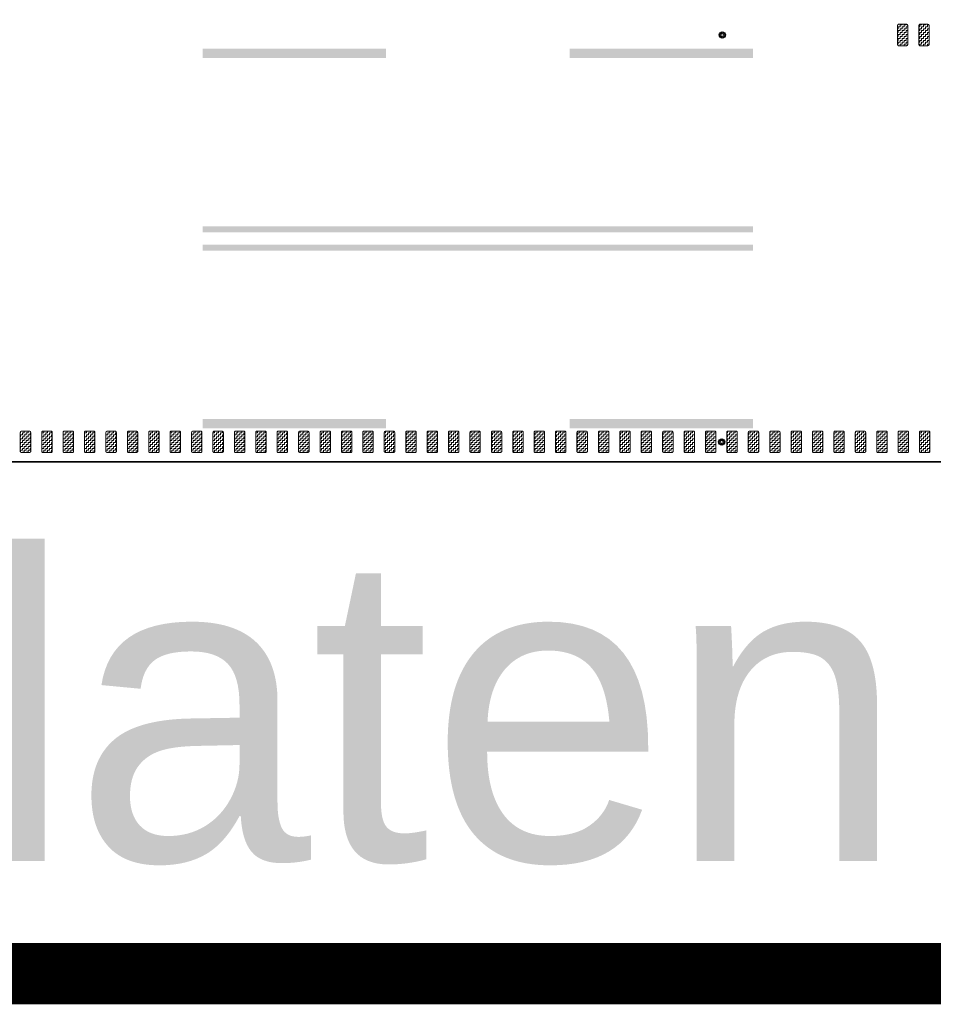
# Model space of a CAD drawing. Header units: metres. Extents: x -699 to 2316, y -1199 to 781.
# Tile 533 of 593: x 1191 to 1206, y -299 to -283. Entities that reach past the tile are written whole.
import ezdxf

# ---------------------------------------------------------------- set-up
doc = ezdxf.new("R2010")
doc.units = ezdxf.units.M
doc.linetypes.add('VW-3-3_STREEP', pattern=[6, 3, -3])
doc.linetypes.add('VW-9-3_STREEP', pattern=[12, 9, -3])
for name, color, linetype, lineweight in [('N-WA-IE-MEUBILAIR_WEGMEUBILAIR-S', 7, 'Continuous', 25), ('N-WA-VW-MARKERING_DYNAMISCH-G', 7, 'Continuous', 35), ('N-WE-VH-KANTVERHARDING-G', 210, 'Continuous', 35), ('N-WE-VW-MARKERING_LANGS_STREEP_33-G', 7, 'VW-3-3_STREEP', 13), ('N-WE-VW-MARKERING_LANGS_STREEP_93-G', 7, 'VW-9-3_STREEP', 13)]:
    doc.layers.add(name, color=color, linetype=linetype, lineweight=lineweight)
doc.layers.add('X-XX-AL-TEKENBLAD_VIEWPORT-G', color=7, linetype='Continuous', lineweight=18, plot=False)
doc.styles.add('ariel', font='arial.ttf')
pattern_1 = [(180, (362.03036, 0), (-0.03175, -0.03175), [0.03175, -0.03175]), (270, (361.99861, 0), (0.03175, -0.03175), [0.03175, -0.03175])]

# ---------------------------------------------------------------- blocks, each defined once
blk = doc.blocks.new('SIE-WEG_GLASBOLREFLECTOR-SO')
for p, q in [((-0.38, 0), (-0.2, 0)), ((-0.14, 0.14), (-0.26, 0.26)), ((0, 0.2), (0, 0.37)), ((0.14, 0.14), (0.27, 0.26)), ((0.2, 0), (0.37, 0)), ((-0.26, -0.27), (-0.14, -0.14)), ((0, -0.38), (0, -0.2)), ((0.27, -0.27), (0.14, -0.14))]:
    blk.add_line(p, q)
for radius in [0.375, 0.2]:
    blk.add_circle((0, 0), radius)
blk = doc.blocks.new('glasbol')
at = {"layer": 'N-WA-IE-MEUBILAIR_WEGMEUBILAIR-S'}
blk.add_blockref('SIE-WEG_GLASBOLREFLECTOR-SO', (0, 0), dxfattribs=at)

msp = doc.modelspace()

# ---------------------------------------------------------------- hatches: boundary and pattern name
at = {"layer": 'N-WA-VW-MARKERING_DYNAMISCH-G', "lineweight": 9}
h = msp.add_hatch(dxfattribs=at)
h.set_pattern_fill('ZIGZAG', color=8, scale=0.01, angle=180, style=0)
h.set_pattern_definition(pattern_1)
edge = h.paths.add_edge_path()
edge.add_line((1205.2191, -282.6615), (1205.3491, -282.6615))
edge.add_arc((1205.3491, -282.6815), 0.02, 0, 90, ccw=False)
edge.add_line((1205.3691, -282.6815), (1205.3691, -282.9915))
edge.add_arc((1205.3491, -282.9915), 0.02, 270, 360, ccw=False)
edge.add_line((1205.3491, -283.0115), (1205.2191, -283.0115))
edge.add_arc((1205.2191, -282.9915), 0.02, 180, 270, ccw=False)
edge.add_line((1205.1991, -282.9915), (1205.1991, -282.6815))
edge.add_arc((1205.2191, -282.6815), 0.02, 90, 180, ccw=False)
h = msp.add_hatch(dxfattribs=at)
h.set_pattern_fill('ZIGZAG', color=8, scale=0.01, angle=180, style=0)
h.set_pattern_definition(pattern_1)
edge = h.paths.add_edge_path()
edge.add_line((1205.5691, -282.6615), (1205.6991, -282.6615))
edge.add_arc((1205.6991, -282.6815), 0.02, 0, 90, ccw=False)
edge.add_line((1205.7191, -282.6815), (1205.7191, -282.9915))
edge.add_arc((1205.6991, -282.9915), 0.02, 270, 360, ccw=False)
edge.add_line((1205.6991, -283.0115), (1205.5691, -283.0115))
edge.add_arc((1205.5691, -282.9915), 0.02, 180, 270, ccw=False)
edge.add_line((1205.5491, -282.9915), (1205.5491, -282.6815))
edge.add_arc((1205.5691, -282.6815), 0.02, 90, 180, ccw=False)
h = msp.add_hatch(dxfattribs=at)
h.set_pattern_fill('ZIGZAG', color=8, scale=0.01, angle=180, style=0)
h.set_pattern_definition(pattern_1)
edge = h.paths.add_edge_path()
edge.add_line((1190.8821, -289.3115), (1191.0121, -289.3115))
edge.add_arc((1191.0121, -289.3315), 0.02, 0, 90, ccw=False)
edge.add_line((1191.0321, -289.3315), (1191.0321, -289.6415))
edge.add_arc((1191.0121, -289.6415), 0.02, 270, 360, ccw=False)
edge.add_line((1191.0121, -289.6615), (1190.8821, -289.6615))
edge.add_arc((1190.8821, -289.6415), 0.02, 180, 270, ccw=False)
edge.add_line((1190.8621, -289.6415), (1190.8621, -289.3315))
edge.add_arc((1190.8821, -289.3315), 0.02, 90, 180, ccw=False)
h = msp.add_hatch(dxfattribs=at)
h.set_pattern_fill('ZIGZAG', color=8, scale=0.01, angle=180, style=0)
h.set_pattern_definition(pattern_1)
edge = h.paths.add_edge_path()
edge.add_line((1191.2321, -289.3115), (1191.3621, -289.3115))
edge.add_arc((1191.3621, -289.3315), 0.02, 0, 90, ccw=False)
edge.add_line((1191.3821, -289.3315), (1191.3821, -289.6415))
edge.add_arc((1191.3621, -289.6415), 0.02, 270, 360, ccw=False)
edge.add_line((1191.3621, -289.6615), (1191.2321, -289.6615))
edge.add_arc((1191.2321, -289.6415), 0.02, 180, 270, ccw=False)
edge.add_line((1191.2121, -289.6415), (1191.2121, -289.3315))
edge.add_arc((1191.2321, -289.3315), 0.02, 90, 180, ccw=False)
h = msp.add_hatch(dxfattribs=at)
h.set_pattern_fill('ZIGZAG', color=8, scale=0.01, angle=180, style=0)
h.set_pattern_definition(pattern_1)
edge = h.paths.add_edge_path()
edge.add_line((1191.5821, -289.3115), (1191.7121, -289.3115))
edge.add_arc((1191.7121, -289.3315), 0.02, 0, 90, ccw=False)
edge.add_line((1191.7321, -289.3315), (1191.7321, -289.6415))
edge.add_arc((1191.7121, -289.6415), 0.02, 270, 360, ccw=False)
edge.add_line((1191.7121, -289.6615), (1191.5821, -289.6615))
edge.add_arc((1191.5821, -289.6415), 0.02, 180, 270, ccw=False)
edge.add_line((1191.5621, -289.6415), (1191.5621, -289.3315))
edge.add_arc((1191.5821, -289.3315), 0.02, 90, 180, ccw=False)
h = msp.add_hatch(dxfattribs=at)
h.set_pattern_fill('ZIGZAG', color=8, scale=0.01, angle=180, style=0)
h.set_pattern_definition(pattern_1)
edge = h.paths.add_edge_path()
edge.add_line((1191.9321, -289.3115), (1192.0621, -289.3115))
edge.add_arc((1192.0621, -289.3315), 0.02, 0, 90, ccw=False)
edge.add_line((1192.0821, -289.3315), (1192.0821, -289.6415))
edge.add_arc((1192.0621, -289.6415), 0.02, 270, 360, ccw=False)
edge.add_line((1192.0621, -289.6615), (1191.9321, -289.6615))
edge.add_arc((1191.9321, -289.6415), 0.02, 180, 270, ccw=False)
edge.add_line((1191.9121, -289.6415), (1191.9121, -289.3315))
edge.add_arc((1191.9321, -289.3315), 0.02, 90, 180, ccw=False)
h = msp.add_hatch(dxfattribs=at)
h.set_pattern_fill('ZIGZAG', color=8, scale=0.01, angle=180, style=0)
h.set_pattern_definition(pattern_1)
edge = h.paths.add_edge_path()
edge.add_line((1192.2821, -289.3115), (1192.4121, -289.3115))
edge.add_arc((1192.4121, -289.3315), 0.02, 0, 90, ccw=False)
edge.add_line((1192.4321, -289.3315), (1192.4321, -289.6415))
edge.add_arc((1192.4121, -289.6415), 0.02, 270, 360, ccw=False)
edge.add_line((1192.4121, -289.6615), (1192.2821, -289.6615))
edge.add_arc((1192.2821, -289.6415), 0.02, 180, 270, ccw=False)
edge.add_line((1192.2621, -289.6415), (1192.2621, -289.3315))
edge.add_arc((1192.2821, -289.3315), 0.02, 90, 180, ccw=False)
h = msp.add_hatch(dxfattribs=at)
h.set_pattern_fill('ZIGZAG', color=8, scale=0.01, angle=180, style=0)
h.set_pattern_definition(pattern_1)
edge = h.paths.add_edge_path()
edge.add_line((1192.6321, -289.3115), (1192.7621, -289.3115))
edge.add_arc((1192.7621, -289.3315), 0.02, 0, 90, ccw=False)
edge.add_line((1192.7821, -289.3315), (1192.7821, -289.6415))
edge.add_arc((1192.7621, -289.6415), 0.02, 270, 360, ccw=False)
edge.add_line((1192.7621, -289.6615), (1192.6321, -289.6615))
edge.add_arc((1192.6321, -289.6415), 0.02, 180, 270, ccw=False)
edge.add_line((1192.6121, -289.6415), (1192.6121, -289.3315))
edge.add_arc((1192.6321, -289.3315), 0.02, 90, 180, ccw=False)
h = msp.add_hatch(dxfattribs=at)
h.set_pattern_fill('ZIGZAG', color=8, scale=0.01, angle=180, style=0)
h.set_pattern_definition(pattern_1)
edge = h.paths.add_edge_path()
edge.add_line((1192.9821, -289.3115), (1193.1121, -289.3115))
edge.add_arc((1193.1121, -289.3315), 0.02, 0, 90, ccw=False)
edge.add_line((1193.1321, -289.3315), (1193.1321, -289.6415))
edge.add_arc((1193.1121, -289.6415), 0.02, 270, 360, ccw=False)
edge.add_line((1193.1121, -289.6615), (1192.9821, -289.6615))
edge.add_arc((1192.9821, -289.6415), 0.02, 180, 270, ccw=False)
edge.add_line((1192.9621, -289.6415), (1192.9621, -289.3315))
edge.add_arc((1192.9821, -289.3315), 0.02, 90, 180, ccw=False)
h = msp.add_hatch(dxfattribs=at)
h.set_pattern_fill('ZIGZAG', color=8, scale=0.01, angle=180, style=0)
h.set_pattern_definition(pattern_1)
edge = h.paths.add_edge_path()
edge.add_line((1193.3321, -289.3115), (1193.4621, -289.3115))
edge.add_arc((1193.4621, -289.3315), 0.02, 0, 90, ccw=False)
edge.add_line((1193.4821, -289.3315), (1193.4821, -289.6415))
edge.add_arc((1193.4621, -289.6415), 0.02, 270, 360, ccw=False)
edge.add_line((1193.4621, -289.6615), (1193.3321, -289.6615))
edge.add_arc((1193.3321, -289.6415), 0.02, 180, 270, ccw=False)
edge.add_line((1193.3121, -289.6415), (1193.3121, -289.3315))
edge.add_arc((1193.3321, -289.3315), 0.02, 90, 180, ccw=False)
h = msp.add_hatch(dxfattribs=at)
h.set_pattern_fill('ZIGZAG', color=8, scale=0.01, angle=180, style=0)
h.set_pattern_definition(pattern_1)
edge = h.paths.add_edge_path()
edge.add_line((1193.6821, -289.3115), (1193.8121, -289.3115))
edge.add_arc((1193.8121, -289.3315), 0.02, 0, 90, ccw=False)
edge.add_line((1193.8321, -289.3315), (1193.8321, -289.6415))
edge.add_arc((1193.8121, -289.6415), 0.02, 270, 360, ccw=False)
edge.add_line((1193.8121, -289.6615), (1193.6821, -289.6615))
edge.add_arc((1193.6821, -289.6415), 0.02, 180, 270, ccw=False)
edge.add_line((1193.6621, -289.6415), (1193.6621, -289.3315))
edge.add_arc((1193.6821, -289.3315), 0.02, 90, 180, ccw=False)
h = msp.add_hatch(dxfattribs=at)
h.set_pattern_fill('ZIGZAG', color=8, scale=0.01, angle=180, style=0)
h.set_pattern_definition(pattern_1)
edge = h.paths.add_edge_path()
edge.add_line((1194.0321, -289.3115), (1194.1621, -289.3115))
edge.add_arc((1194.1621, -289.3315), 0.02, 0, 90, ccw=False)
edge.add_line((1194.1821, -289.3315), (1194.1821, -289.6415))
edge.add_arc((1194.1621, -289.6415), 0.02, 270, 360, ccw=False)
edge.add_line((1194.1621, -289.6615), (1194.0321, -289.6615))
edge.add_arc((1194.0321, -289.6415), 0.02, 180, 270, ccw=False)
edge.add_line((1194.0121, -289.6415), (1194.0121, -289.3315))
edge.add_arc((1194.0321, -289.3315), 0.02, 90, 180, ccw=False)
h = msp.add_hatch(dxfattribs=at)
h.set_pattern_fill('ZIGZAG', color=8, scale=0.01, angle=180, style=0)
h.set_pattern_definition(pattern_1)
edge = h.paths.add_edge_path()
edge.add_line((1194.3821, -289.3115), (1194.5121, -289.3115))
edge.add_arc((1194.5121, -289.3315), 0.02, 0, 90, ccw=False)
edge.add_line((1194.5321, -289.3315), (1194.5321, -289.6415))
edge.add_arc((1194.5121, -289.6415), 0.02, 270, 360, ccw=False)
edge.add_line((1194.5121, -289.6615), (1194.3821, -289.6615))
edge.add_arc((1194.3821, -289.6415), 0.02, 180, 270, ccw=False)
edge.add_line((1194.3621, -289.6415), (1194.3621, -289.3315))
edge.add_arc((1194.3821, -289.3315), 0.02, 90, 180, ccw=False)
h = msp.add_hatch(dxfattribs=at)
h.set_pattern_fill('ZIGZAG', color=8, scale=0.01, angle=180, style=0)
h.set_pattern_definition(pattern_1)
edge = h.paths.add_edge_path()
edge.add_line((1194.7321, -289.3115), (1194.8621, -289.3115))
edge.add_arc((1194.8621, -289.3315), 0.02, 0, 90, ccw=False)
edge.add_line((1194.8821, -289.3315), (1194.8821, -289.6415))
edge.add_arc((1194.8621, -289.6415), 0.02, 270, 360, ccw=False)
edge.add_line((1194.8621, -289.6615), (1194.7321, -289.6615))
edge.add_arc((1194.7321, -289.6415), 0.02, 180, 270, ccw=False)
edge.add_line((1194.7121, -289.6415), (1194.7121, -289.3315))
edge.add_arc((1194.7321, -289.3315), 0.02, 90, 180, ccw=False)
h = msp.add_hatch(dxfattribs=at)
h.set_pattern_fill('ZIGZAG', color=8, scale=0.01, angle=180, style=0)
h.set_pattern_definition(pattern_1)
edge = h.paths.add_edge_path()
edge.add_line((1195.0821, -289.3115), (1195.2121, -289.3115))
edge.add_arc((1195.2121, -289.3315), 0.02, 0, 90, ccw=False)
edge.add_line((1195.2321, -289.3315), (1195.2321, -289.6415))
edge.add_arc((1195.2121, -289.6415), 0.02, 270, 360, ccw=False)
edge.add_line((1195.2121, -289.6615), (1195.0821, -289.6615))
edge.add_arc((1195.0821, -289.6415), 0.02, 180, 270, ccw=False)
edge.add_line((1195.0621, -289.6415), (1195.0621, -289.3315))
edge.add_arc((1195.0821, -289.3315), 0.02, 90, 180, ccw=False)
h = msp.add_hatch(dxfattribs=at)
h.set_pattern_fill('ZIGZAG', color=8, scale=0.01, angle=180, style=0)
h.set_pattern_definition(pattern_1)
edge = h.paths.add_edge_path()
edge.add_line((1195.4321, -289.3115), (1195.5621, -289.3115))
edge.add_arc((1195.5621, -289.3315), 0.02, 0, 90, ccw=False)
edge.add_line((1195.5821, -289.3315), (1195.5821, -289.6415))
edge.add_arc((1195.5621, -289.6415), 0.02, 270, 360, ccw=False)
edge.add_line((1195.5621, -289.6615), (1195.4321, -289.6615))
edge.add_arc((1195.4321, -289.6415), 0.02, 180, 270, ccw=False)
edge.add_line((1195.4121, -289.6415), (1195.4121, -289.3315))
edge.add_arc((1195.4321, -289.3315), 0.02, 90, 180, ccw=False)
h = msp.add_hatch(dxfattribs=at)
h.set_pattern_fill('ZIGZAG', color=8, scale=0.01, angle=180, style=0)
h.set_pattern_definition(pattern_1)
edge = h.paths.add_edge_path()
edge.add_line((1195.7821, -289.3115), (1195.9121, -289.3115))
edge.add_arc((1195.9121, -289.3315), 0.02, 0, 90, ccw=False)
edge.add_line((1195.9321, -289.3315), (1195.9321, -289.6415))
edge.add_arc((1195.9121, -289.6415), 0.02, 270, 360, ccw=False)
edge.add_line((1195.9121, -289.6615), (1195.7821, -289.6615))
edge.add_arc((1195.7821, -289.6415), 0.02, 180, 270, ccw=False)
edge.add_line((1195.7621, -289.6415), (1195.7621, -289.3315))
edge.add_arc((1195.7821, -289.3315), 0.02, 90, 180, ccw=False)
h = msp.add_hatch(dxfattribs=at)
h.set_pattern_fill('ZIGZAG', color=8, scale=0.01, angle=180, style=0)
h.set_pattern_definition(pattern_1)
edge = h.paths.add_edge_path()
edge.add_line((1196.1321, -289.3115), (1196.2621, -289.3115))
edge.add_arc((1196.2621, -289.3315), 0.02, 0, 90, ccw=False)
edge.add_line((1196.2821, -289.3315), (1196.2821, -289.6415))
edge.add_arc((1196.2621, -289.6415), 0.02, 270, 360, ccw=False)
edge.add_line((1196.2621, -289.6615), (1196.1321, -289.6615))
edge.add_arc((1196.1321, -289.6415), 0.02, 180, 270, ccw=False)
edge.add_line((1196.1121, -289.6415), (1196.1121, -289.3315))
edge.add_arc((1196.1321, -289.3315), 0.02, 90, 180, ccw=False)
h = msp.add_hatch(dxfattribs=at)
h.set_pattern_fill('ZIGZAG', color=8, scale=0.01, angle=180, style=0)
h.set_pattern_definition(pattern_1)
edge = h.paths.add_edge_path()
edge.add_line((1196.4821, -289.3115), (1196.6121, -289.3115))
edge.add_arc((1196.6121, -289.3315), 0.02, 0, 90, ccw=False)
edge.add_line((1196.6321, -289.3315), (1196.6321, -289.6415))
edge.add_arc((1196.6121, -289.6415), 0.02, 270, 360, ccw=False)
edge.add_line((1196.6121, -289.6615), (1196.4821, -289.6615))
edge.add_arc((1196.4821, -289.6415), 0.02, 180, 270, ccw=False)
edge.add_line((1196.4621, -289.6415), (1196.4621, -289.3315))
edge.add_arc((1196.4821, -289.3315), 0.02, 90, 180, ccw=False)
h = msp.add_hatch(dxfattribs=at)
h.set_pattern_fill('ZIGZAG', color=8, scale=0.01, angle=180, style=0)
h.set_pattern_definition(pattern_1)
edge = h.paths.add_edge_path()
edge.add_line((1196.8321, -289.3115), (1196.9621, -289.3115))
edge.add_arc((1196.9621, -289.3315), 0.02, 0, 90, ccw=False)
edge.add_line((1196.9821, -289.3315), (1196.9821, -289.6415))
edge.add_arc((1196.9621, -289.6415), 0.02, 270, 360, ccw=False)
edge.add_line((1196.9621, -289.6615), (1196.8321, -289.6615))
edge.add_arc((1196.8321, -289.6415), 0.02, 180, 270, ccw=False)
edge.add_line((1196.8121, -289.6415), (1196.8121, -289.3315))
edge.add_arc((1196.8321, -289.3315), 0.02, 90, 180, ccw=False)
h = msp.add_hatch(dxfattribs=at)
h.set_pattern_fill('ZIGZAG', color=8, scale=0.01, angle=180, style=0)
h.set_pattern_definition(pattern_1)
edge = h.paths.add_edge_path()
edge.add_line((1197.1821, -289.3115), (1197.3121, -289.3115))
edge.add_arc((1197.3121, -289.3315), 0.02, 0, 90, ccw=False)
edge.add_line((1197.3321, -289.3315), (1197.3321, -289.6415))
edge.add_arc((1197.3121, -289.6415), 0.02, 270, 360, ccw=False)
edge.add_line((1197.3121, -289.6615), (1197.1821, -289.6615))
edge.add_arc((1197.1821, -289.6415), 0.02, 180, 270, ccw=False)
edge.add_line((1197.1621, -289.6415), (1197.1621, -289.3315))
edge.add_arc((1197.1821, -289.3315), 0.02, 90, 180, ccw=False)
h = msp.add_hatch(dxfattribs=at)
h.set_pattern_fill('ZIGZAG', color=8, scale=0.01, angle=180, style=0)
h.set_pattern_definition(pattern_1)
edge = h.paths.add_edge_path()
edge.add_line((1197.5321, -289.3115), (1197.6621, -289.3115))
edge.add_arc((1197.6621, -289.3315), 0.02, 0, 90, ccw=False)
edge.add_line((1197.6821, -289.3315), (1197.6821, -289.6415))
edge.add_arc((1197.6621, -289.6415), 0.02, 270, 360, ccw=False)
edge.add_line((1197.6621, -289.6615), (1197.5321, -289.6615))
edge.add_arc((1197.5321, -289.6415), 0.02, 180, 270, ccw=False)
edge.add_line((1197.5121, -289.6415), (1197.5121, -289.3315))
edge.add_arc((1197.5321, -289.3315), 0.02, 90, 180, ccw=False)
h = msp.add_hatch(dxfattribs=at)
h.set_pattern_fill('ZIGZAG', color=8, scale=0.01, angle=180, style=0)
h.set_pattern_definition(pattern_1)
edge = h.paths.add_edge_path()
edge.add_line((1197.8821, -289.3115), (1198.0121, -289.3115))
edge.add_arc((1198.0121, -289.3315), 0.02, 0, 90, ccw=False)
edge.add_line((1198.0321, -289.3315), (1198.0321, -289.6415))
edge.add_arc((1198.0121, -289.6415), 0.02, 270, 360, ccw=False)
edge.add_line((1198.0121, -289.6615), (1197.8821, -289.6615))
edge.add_arc((1197.8821, -289.6415), 0.02, 180, 270, ccw=False)
edge.add_line((1197.8621, -289.6415), (1197.8621, -289.3315))
edge.add_arc((1197.8821, -289.3315), 0.02, 90, 180, ccw=False)
h = msp.add_hatch(dxfattribs=at)
h.set_pattern_fill('ZIGZAG', color=8, scale=0.01, angle=180, style=0)
h.set_pattern_definition(pattern_1)
edge = h.paths.add_edge_path()
edge.add_line((1198.2321, -289.3115), (1198.3621, -289.3115))
edge.add_arc((1198.3621, -289.3315), 0.02, 0, 90, ccw=False)
edge.add_line((1198.3821, -289.3315), (1198.3821, -289.6415))
edge.add_arc((1198.3621, -289.6415), 0.02, 270, 360, ccw=False)
edge.add_line((1198.3621, -289.6615), (1198.2321, -289.6615))
edge.add_arc((1198.2321, -289.6415), 0.02, 180, 270, ccw=False)
edge.add_line((1198.2121, -289.6415), (1198.2121, -289.3315))
edge.add_arc((1198.2321, -289.3315), 0.02, 90, 180, ccw=False)
h = msp.add_hatch(dxfattribs=at)
h.set_pattern_fill('ZIGZAG', color=8, scale=0.01, angle=180, style=0)
h.set_pattern_definition(pattern_1)
edge = h.paths.add_edge_path()
edge.add_line((1198.5821, -289.3115), (1198.7121, -289.3115))
edge.add_arc((1198.7121, -289.3315), 0.02, 0, 90, ccw=False)
edge.add_line((1198.7321, -289.3315), (1198.7321, -289.6415))
edge.add_arc((1198.7121, -289.6415), 0.02, 270, 360, ccw=False)
edge.add_line((1198.7121, -289.6615), (1198.5821, -289.6615))
edge.add_arc((1198.5821, -289.6415), 0.02, 180, 270, ccw=False)
edge.add_line((1198.5621, -289.6415), (1198.5621, -289.3315))
edge.add_arc((1198.5821, -289.3315), 0.02, 90, 180, ccw=False)
h = msp.add_hatch(dxfattribs=at)
h.set_pattern_fill('ZIGZAG', color=8, scale=0.01, angle=180, style=0)
h.set_pattern_definition(pattern_1)
edge = h.paths.add_edge_path()
edge.add_line((1198.9321, -289.3115), (1199.0621, -289.3115))
edge.add_arc((1199.0621, -289.3315), 0.02, 0, 90, ccw=False)
edge.add_line((1199.0821, -289.3315), (1199.0821, -289.6415))
edge.add_arc((1199.0621, -289.6415), 0.02, 270, 360, ccw=False)
edge.add_line((1199.0621, -289.6615), (1198.9321, -289.6615))
edge.add_arc((1198.9321, -289.6415), 0.02, 180, 270, ccw=False)
edge.add_line((1198.9121, -289.6415), (1198.9121, -289.3315))
edge.add_arc((1198.9321, -289.3315), 0.02, 90, 180, ccw=False)
h = msp.add_hatch(dxfattribs=at)
h.set_pattern_fill('ZIGZAG', color=8, scale=0.01, angle=180, style=0)
h.set_pattern_definition(pattern_1)
edge = h.paths.add_edge_path()
edge.add_line((1199.2821, -289.3115), (1199.4121, -289.3115))
edge.add_arc((1199.4121, -289.3315), 0.02, 0, 90, ccw=False)
edge.add_line((1199.4321, -289.3315), (1199.4321, -289.6415))
edge.add_arc((1199.4121, -289.6415), 0.02, 270, 360, ccw=False)
edge.add_line((1199.4121, -289.6615), (1199.2821, -289.6615))
edge.add_arc((1199.2821, -289.6415), 0.02, 180, 270, ccw=False)
edge.add_line((1199.2621, -289.6415), (1199.2621, -289.3315))
edge.add_arc((1199.2821, -289.3315), 0.02, 90, 180, ccw=False)
h = msp.add_hatch(dxfattribs=at)
h.set_pattern_fill('ZIGZAG', color=8, scale=0.01, angle=180, style=0)
h.set_pattern_definition(pattern_1)
edge = h.paths.add_edge_path()
edge.add_line((1199.6321, -289.3115), (1199.7621, -289.3115))
edge.add_arc((1199.7621, -289.3315), 0.02, 0, 90, ccw=False)
edge.add_line((1199.7821, -289.3315), (1199.7821, -289.6415))
edge.add_arc((1199.7621, -289.6415), 0.02, 270, 360, ccw=False)
edge.add_line((1199.7621, -289.6615), (1199.6321, -289.6615))
edge.add_arc((1199.6321, -289.6415), 0.02, 180, 270, ccw=False)
edge.add_line((1199.6121, -289.6415), (1199.6121, -289.3315))
edge.add_arc((1199.6321, -289.3315), 0.02, 90, 180, ccw=False)
h = msp.add_hatch(dxfattribs=at)
h.set_pattern_fill('ZIGZAG', color=8, scale=0.01, angle=180, style=0)
h.set_pattern_definition(pattern_1)
edge = h.paths.add_edge_path()
edge.add_line((1199.9821, -289.3115), (1200.1121, -289.3115))
edge.add_arc((1200.1121, -289.3315), 0.02, 0, 90, ccw=False)
edge.add_line((1200.1321, -289.3315), (1200.1321, -289.6415))
edge.add_arc((1200.1121, -289.6415), 0.02, 270, 360, ccw=False)
edge.add_line((1200.1121, -289.6615), (1199.9821, -289.6615))
edge.add_arc((1199.9821, -289.6415), 0.02, 180, 270, ccw=False)
edge.add_line((1199.9621, -289.6415), (1199.9621, -289.3315))
edge.add_arc((1199.9821, -289.3315), 0.02, 90, 180, ccw=False)
h = msp.add_hatch(dxfattribs=at)
h.set_pattern_fill('ZIGZAG', color=8, scale=0.01, angle=180, style=0)
h.set_pattern_definition(pattern_1)
edge = h.paths.add_edge_path()
edge.add_line((1200.3321, -289.3115), (1200.4621, -289.3115))
edge.add_arc((1200.4621, -289.3315), 0.02, 0, 90, ccw=False)
edge.add_line((1200.4821, -289.3315), (1200.4821, -289.6415))
edge.add_arc((1200.4621, -289.6415), 0.02, 270, 360, ccw=False)
edge.add_line((1200.4621, -289.6615), (1200.3321, -289.6615))
edge.add_arc((1200.3321, -289.6415), 0.02, 180, 270, ccw=False)
edge.add_line((1200.3121, -289.6415), (1200.3121, -289.3315))
edge.add_arc((1200.3321, -289.3315), 0.02, 90, 180, ccw=False)
h = msp.add_hatch(dxfattribs=at)
h.set_pattern_fill('ZIGZAG', color=8, scale=0.01, angle=180, style=0)
h.set_pattern_definition(pattern_1)
edge = h.paths.add_edge_path()
edge.add_line((1200.6821, -289.3115), (1200.8121, -289.3115))
edge.add_arc((1200.8121, -289.3315), 0.02, 0, 90, ccw=False)
edge.add_line((1200.8321, -289.3315), (1200.8321, -289.6415))
edge.add_arc((1200.8121, -289.6415), 0.02, 270, 360, ccw=False)
edge.add_line((1200.8121, -289.6615), (1200.6821, -289.6615))
edge.add_arc((1200.6821, -289.6415), 0.02, 180, 270, ccw=False)
edge.add_line((1200.6621, -289.6415), (1200.6621, -289.3315))
edge.add_arc((1200.6821, -289.3315), 0.02, 90, 180, ccw=False)
h = msp.add_hatch(dxfattribs=at)
h.set_pattern_fill('ZIGZAG', color=8, scale=0.01, angle=180, style=0)
h.set_pattern_definition(pattern_1)
edge = h.paths.add_edge_path()
edge.add_line((1201.0321, -289.3115), (1201.1621, -289.3115))
edge.add_arc((1201.1621, -289.3315), 0.02, 0, 90, ccw=False)
edge.add_line((1201.1821, -289.3315), (1201.1821, -289.6415))
edge.add_arc((1201.1621, -289.6415), 0.02, 270, 360, ccw=False)
edge.add_line((1201.1621, -289.6615), (1201.0321, -289.6615))
edge.add_arc((1201.0321, -289.6415), 0.02, 180, 270, ccw=False)
edge.add_line((1201.0121, -289.6415), (1201.0121, -289.3315))
edge.add_arc((1201.0321, -289.3315), 0.02, 90, 180, ccw=False)
h = msp.add_hatch(dxfattribs=at)
h.set_pattern_fill('ZIGZAG', color=8, scale=0.01, angle=180, style=0)
h.set_pattern_definition(pattern_1)
edge = h.paths.add_edge_path()
edge.add_line((1201.3821, -289.3115), (1201.5121, -289.3115))
edge.add_arc((1201.5121, -289.3315), 0.02, 0, 90, ccw=False)
edge.add_line((1201.5321, -289.3315), (1201.5321, -289.6415))
edge.add_arc((1201.5121, -289.6415), 0.02, 270, 360, ccw=False)
edge.add_line((1201.5121, -289.6615), (1201.3821, -289.6615))
edge.add_arc((1201.3821, -289.6415), 0.02, 180, 270, ccw=False)
edge.add_line((1201.3621, -289.6415), (1201.3621, -289.3315))
edge.add_arc((1201.3821, -289.3315), 0.02, 90, 180, ccw=False)
h = msp.add_hatch(dxfattribs=at)
h.set_pattern_fill('ZIGZAG', color=8, scale=0.01, angle=180, style=0)
h.set_pattern_definition(pattern_1)
edge = h.paths.add_edge_path()
edge.add_line((1201.7321, -289.3115), (1201.8621, -289.3115))
edge.add_arc((1201.8621, -289.3315), 0.02, 0, 90, ccw=False)
edge.add_line((1201.8821, -289.3315), (1201.8821, -289.6415))
edge.add_arc((1201.8621, -289.6415), 0.02, 270, 360, ccw=False)
edge.add_line((1201.8621, -289.6615), (1201.7321, -289.6615))
edge.add_arc((1201.7321, -289.6415), 0.02, 180, 270, ccw=False)
edge.add_line((1201.7121, -289.6415), (1201.7121, -289.3315))
edge.add_arc((1201.7321, -289.3315), 0.02, 90, 180, ccw=False)
h = msp.add_hatch(dxfattribs=at)
h.set_pattern_fill('ZIGZAG', color=8, scale=0.01, angle=180, style=0)
h.set_pattern_definition(pattern_1)
edge = h.paths.add_edge_path()
edge.add_line((1202.0821, -289.3115), (1202.2121, -289.3115))
edge.add_arc((1202.2121, -289.3315), 0.02, 0, 90, ccw=False)
edge.add_line((1202.2321, -289.3315), (1202.2321, -289.6415))
edge.add_arc((1202.2121, -289.6415), 0.02, 270, 360, ccw=False)
edge.add_line((1202.2121, -289.6615), (1202.0821, -289.6615))
edge.add_arc((1202.0821, -289.6415), 0.02, 180, 270, ccw=False)
edge.add_line((1202.0621, -289.6415), (1202.0621, -289.3315))
edge.add_arc((1202.0821, -289.3315), 0.02, 90, 180, ccw=False)
h = msp.add_hatch(dxfattribs=at)
h.set_pattern_fill('ZIGZAG', color=8, scale=0.01, angle=180, style=0)
h.set_pattern_definition(pattern_1)
edge = h.paths.add_edge_path()
edge.add_line((1202.4321, -289.3115), (1202.5621, -289.3115))
edge.add_arc((1202.5621, -289.3315), 0.02, 0, 90, ccw=False)
edge.add_line((1202.5821, -289.3315), (1202.5821, -289.6415))
edge.add_arc((1202.5621, -289.6415), 0.02, 270, 360, ccw=False)
edge.add_line((1202.5621, -289.6615), (1202.4321, -289.6615))
edge.add_arc((1202.4321, -289.6415), 0.02, 180, 270, ccw=False)
edge.add_line((1202.4121, -289.6415), (1202.4121, -289.3315))
edge.add_arc((1202.4321, -289.3315), 0.02, 90, 180, ccw=False)
h = msp.add_hatch(dxfattribs=at)
h.set_pattern_fill('ZIGZAG', color=8, scale=0.01, angle=180, style=0)
h.set_pattern_definition(pattern_1)
edge = h.paths.add_edge_path()
edge.add_line((1202.7821, -289.3115), (1202.9121, -289.3115))
edge.add_arc((1202.9121, -289.3315), 0.02, 0, 90, ccw=False)
edge.add_line((1202.9321, -289.3315), (1202.9321, -289.6415))
edge.add_arc((1202.9121, -289.6415), 0.02, 270, 360, ccw=False)
edge.add_line((1202.9121, -289.6615), (1202.7821, -289.6615))
edge.add_arc((1202.7821, -289.6415), 0.02, 180, 270, ccw=False)
edge.add_line((1202.7621, -289.6415), (1202.7621, -289.3315))
edge.add_arc((1202.7821, -289.3315), 0.02, 90, 180, ccw=False)
h = msp.add_hatch(dxfattribs=at)
h.set_pattern_fill('ZIGZAG', color=8, scale=0.01, angle=180, style=0)
h.set_pattern_definition(pattern_1)
edge = h.paths.add_edge_path()
edge.add_line((1203.1321, -289.3115), (1203.2621, -289.3115))
edge.add_arc((1203.2621, -289.3315), 0.02, 0, 90, ccw=False)
edge.add_line((1203.2821, -289.3315), (1203.2821, -289.6415))
edge.add_arc((1203.2621, -289.6415), 0.02, 270, 360, ccw=False)
edge.add_line((1203.2621, -289.6615), (1203.1321, -289.6615))
edge.add_arc((1203.1321, -289.6415), 0.02, 180, 270, ccw=False)
edge.add_line((1203.1121, -289.6415), (1203.1121, -289.3315))
edge.add_arc((1203.1321, -289.3315), 0.02, 90, 180, ccw=False)
h = msp.add_hatch(dxfattribs=at)
h.set_pattern_fill('ZIGZAG', color=8, scale=0.01, angle=180, style=0)
h.set_pattern_definition(pattern_1)
edge = h.paths.add_edge_path()
edge.add_line((1203.4821, -289.3115), (1203.6121, -289.3115))
edge.add_arc((1203.6121, -289.3315), 0.02, 0, 90, ccw=False)
edge.add_line((1203.6321, -289.3315), (1203.6321, -289.6415))
edge.add_arc((1203.6121, -289.6415), 0.02, 270, 360, ccw=False)
edge.add_line((1203.6121, -289.6615), (1203.4821, -289.6615))
edge.add_arc((1203.4821, -289.6415), 0.02, 180, 270, ccw=False)
edge.add_line((1203.4621, -289.6415), (1203.4621, -289.3315))
edge.add_arc((1203.4821, -289.3315), 0.02, 90, 180, ccw=False)
h = msp.add_hatch(dxfattribs=at)
h.set_pattern_fill('ZIGZAG', color=8, scale=0.01, angle=180, style=0)
h.set_pattern_definition(pattern_1)
edge = h.paths.add_edge_path()
edge.add_line((1203.8321, -289.3115), (1203.9621, -289.3115))
edge.add_arc((1203.9621, -289.3315), 0.02, 0, 90, ccw=False)
edge.add_line((1203.9821, -289.3315), (1203.9821, -289.6415))
edge.add_arc((1203.9621, -289.6415), 0.02, 270, 360, ccw=False)
edge.add_line((1203.9621, -289.6615), (1203.8321, -289.6615))
edge.add_arc((1203.8321, -289.6415), 0.02, 180, 270, ccw=False)
edge.add_line((1203.8121, -289.6415), (1203.8121, -289.3315))
edge.add_arc((1203.8321, -289.3315), 0.02, 90, 180, ccw=False)
h = msp.add_hatch(dxfattribs=at)
h.set_pattern_fill('ZIGZAG', color=8, scale=0.01, angle=180, style=0)
h.set_pattern_definition(pattern_1)
edge = h.paths.add_edge_path()
edge.add_line((1204.1821, -289.3115), (1204.3121, -289.3115))
edge.add_arc((1204.3121, -289.3315), 0.02, 0, 90, ccw=False)
edge.add_line((1204.3321, -289.3315), (1204.3321, -289.6415))
edge.add_arc((1204.3121, -289.6415), 0.02, 270, 360, ccw=False)
edge.add_line((1204.3121, -289.6615), (1204.1821, -289.6615))
edge.add_arc((1204.1821, -289.6415), 0.02, 180, 270, ccw=False)
edge.add_line((1204.1621, -289.6415), (1204.1621, -289.3315))
edge.add_arc((1204.1821, -289.3315), 0.02, 90, 180, ccw=False)
h = msp.add_hatch(dxfattribs=at)
h.set_pattern_fill('ZIGZAG', color=8, scale=0.01, angle=180, style=0)
h.set_pattern_definition(pattern_1)
edge = h.paths.add_edge_path()
edge.add_line((1204.5321, -289.3115), (1204.6621, -289.3115))
edge.add_arc((1204.6621, -289.3315), 0.02, 0, 90, ccw=False)
edge.add_line((1204.6821, -289.3315), (1204.6821, -289.6415))
edge.add_arc((1204.6621, -289.6415), 0.02, 270, 360, ccw=False)
edge.add_line((1204.6621, -289.6615), (1204.5321, -289.6615))
edge.add_arc((1204.5321, -289.6415), 0.02, 180, 270, ccw=False)
edge.add_line((1204.5121, -289.6415), (1204.5121, -289.3315))
edge.add_arc((1204.5321, -289.3315), 0.02, 90, 180, ccw=False)
h = msp.add_hatch(dxfattribs=at)
h.set_pattern_fill('ZIGZAG', color=8, scale=0.01, angle=180, style=0)
h.set_pattern_definition(pattern_1)
edge = h.paths.add_edge_path()
edge.add_line((1204.8821, -289.3115), (1205.0121, -289.3115))
edge.add_arc((1205.0121, -289.3315), 0.02, 0, 90, ccw=False)
edge.add_line((1205.0321, -289.3315), (1205.0321, -289.6415))
edge.add_arc((1205.0121, -289.6415), 0.02, 270, 360, ccw=False)
edge.add_line((1205.0121, -289.6615), (1204.8821, -289.6615))
edge.add_arc((1204.8821, -289.6415), 0.02, 180, 270, ccw=False)
edge.add_line((1204.8621, -289.6415), (1204.8621, -289.3315))
edge.add_arc((1204.8821, -289.3315), 0.02, 90, 180, ccw=False)
h = msp.add_hatch(dxfattribs=at)
h.set_pattern_fill('ZIGZAG', color=8, scale=0.01, angle=180, style=0)
h.set_pattern_definition(pattern_1)
edge = h.paths.add_edge_path()
edge.add_line((1205.2321, -289.3115), (1205.3621, -289.3115))
edge.add_arc((1205.3621, -289.3315), 0.02, 0, 90, ccw=False)
edge.add_line((1205.3821, -289.3315), (1205.3821, -289.6415))
edge.add_arc((1205.3621, -289.6415), 0.02, 270, 360, ccw=False)
edge.add_line((1205.3621, -289.6615), (1205.2321, -289.6615))
edge.add_arc((1205.2321, -289.6415), 0.02, 180, 270, ccw=False)
edge.add_line((1205.2121, -289.6415), (1205.2121, -289.3315))
edge.add_arc((1205.2321, -289.3315), 0.02, 90, 180, ccw=False)
h = msp.add_hatch(dxfattribs=at)
h.set_pattern_fill('ZIGZAG', color=8, scale=0.01, angle=180, style=0)
h.set_pattern_definition(pattern_1)
edge = h.paths.add_edge_path()
edge.add_line((1205.5821, -289.3115), (1205.7121, -289.3115))
edge.add_arc((1205.7121, -289.3315), 0.02, 0, 90, ccw=False)
edge.add_line((1205.7321, -289.3315), (1205.7321, -289.6415))
edge.add_arc((1205.7121, -289.6415), 0.02, 270, 360, ccw=False)
edge.add_line((1205.7121, -289.6615), (1205.5821, -289.6615))
edge.add_arc((1205.5821, -289.6415), 0.02, 180, 270, ccw=False)
edge.add_line((1205.5621, -289.6415), (1205.5621, -289.3315))
edge.add_arc((1205.5821, -289.3315), 0.02, 90, 180, ccw=False)

# ---------------------------------------------------------------- linework, layer by layer
at = {"layer": 'N-WA-VW-MARKERING_DYNAMISCH-G', "color": 8, "lineweight": 9}
for points in [[(1205.2191, -282.6615), (1205.3491, -282.6615, -0.4142136), (1205.3691, -282.6815), (1205.3691, -282.9915, -0.4142136), (1205.3491, -283.0115), (1205.2191, -283.0115, -0.4142136), (1205.1991, -282.9915), (1205.1991, -282.6815, -0.4142136)], [(1205.5691, -282.6615), (1205.6991, -282.6615, -0.4142136), (1205.7191, -282.6815), (1205.7191, -282.9915, -0.4142136), (1205.6991, -283.0115), (1205.5691, -283.0115, -0.4142136), (1205.5491, -282.9915), (1205.5491, -282.6815, -0.4142136)], [(1190.8821, -289.3115), (1191.0121, -289.3115, -0.4142136), (1191.0321, -289.3315), (1191.0321, -289.6415, -0.4142136), (1191.0121, -289.6615), (1190.8821, -289.6615, -0.4142136), (1190.8621, -289.6415), (1190.8621, -289.3315, -0.4142136)], [(1191.2321, -289.3115), (1191.3621, -289.3115, -0.4142136), (1191.3821, -289.3315), (1191.3821, -289.6415, -0.4142136), (1191.3621, -289.6615), (1191.2321, -289.6615, -0.4142136), (1191.2121, -289.6415), (1191.2121, -289.3315, -0.4142136)], [(1191.5821, -289.3115), (1191.7121, -289.3115, -0.4142136), (1191.7321, -289.3315), (1191.7321, -289.6415, -0.4142136), (1191.7121, -289.6615), (1191.5821, -289.6615, -0.4142136), (1191.5621, -289.6415), (1191.5621, -289.3315, -0.4142136)], [(1191.9321, -289.3115), (1192.0621, -289.3115, -0.4142136), (1192.0821, -289.3315), (1192.0821, -289.6415, -0.4142136), (1192.0621, -289.6615), (1191.9321, -289.6615, -0.4142136), (1191.9121, -289.6415), (1191.9121, -289.3315, -0.4142136)], [(1192.2821, -289.3115), (1192.4121, -289.3115, -0.4142136), (1192.4321, -289.3315), (1192.4321, -289.6415, -0.4142136), (1192.4121, -289.6615), (1192.2821, -289.6615, -0.4142136), (1192.2621, -289.6415), (1192.2621, -289.3315, -0.4142136)], [(1192.6321, -289.3115), (1192.7621, -289.3115, -0.4142136), (1192.7821, -289.3315), (1192.7821, -289.6415, -0.4142136), (1192.7621, -289.6615), (1192.6321, -289.6615, -0.4142136), (1192.6121, -289.6415), (1192.6121, -289.3315, -0.4142136)], [(1192.9821, -289.3115), (1193.1121, -289.3115, -0.4142136), (1193.1321, -289.3315), (1193.1321, -289.6415, -0.4142136), (1193.1121, -289.6615), (1192.9821, -289.6615, -0.4142136), (1192.9621, -289.6415), (1192.9621, -289.3315, -0.4142136)], [(1193.3321, -289.3115), (1193.4621, -289.3115, -0.4142136), (1193.4821, -289.3315), (1193.4821, -289.6415, -0.4142136), (1193.4621, -289.6615), (1193.3321, -289.6615, -0.4142136), (1193.3121, -289.6415), (1193.3121, -289.3315, -0.4142136)], [(1193.6821, -289.3115), (1193.8121, -289.3115, -0.4142136), (1193.8321, -289.3315), (1193.8321, -289.6415, -0.4142136), (1193.8121, -289.6615), (1193.6821, -289.6615, -0.4142136), (1193.6621, -289.6415), (1193.6621, -289.3315, -0.4142136)], [(1194.0321, -289.3115), (1194.1621, -289.3115, -0.4142136), (1194.1821, -289.3315), (1194.1821, -289.6415, -0.4142136), (1194.1621, -289.6615), (1194.0321, -289.6615, -0.4142136), (1194.0121, -289.6415), (1194.0121, -289.3315, -0.4142136)], [(1194.3821, -289.3115), (1194.5121, -289.3115, -0.4142136), (1194.5321, -289.3315), (1194.5321, -289.6415, -0.4142136), (1194.5121, -289.6615), (1194.3821, -289.6615, -0.4142136), (1194.3621, -289.6415), (1194.3621, -289.3315, -0.4142136)], [(1194.7321, -289.3115), (1194.8621, -289.3115, -0.4142136), (1194.8821, -289.3315), (1194.8821, -289.6415, -0.4142136), (1194.8621, -289.6615), (1194.7321, -289.6615, -0.4142136), (1194.7121, -289.6415), (1194.7121, -289.3315, -0.4142136)], [(1195.0821, -289.3115), (1195.2121, -289.3115, -0.4142136), (1195.2321, -289.3315), (1195.2321, -289.6415, -0.4142136), (1195.2121, -289.6615), (1195.0821, -289.6615, -0.4142136), (1195.0621, -289.6415), (1195.0621, -289.3315, -0.4142136)], [(1195.4321, -289.3115), (1195.5621, -289.3115, -0.4142136), (1195.5821, -289.3315), (1195.5821, -289.6415, -0.4142136), (1195.5621, -289.6615), (1195.4321, -289.6615, -0.4142136), (1195.4121, -289.6415), (1195.4121, -289.3315, -0.4142136)], [(1195.7821, -289.3115), (1195.9121, -289.3115, -0.4142136), (1195.9321, -289.3315), (1195.9321, -289.6415, -0.4142136), (1195.9121, -289.6615), (1195.7821, -289.6615, -0.4142136), (1195.7621, -289.6415), (1195.7621, -289.3315, -0.4142136)], [(1196.1321, -289.3115), (1196.2621, -289.3115, -0.4142136), (1196.2821, -289.3315), (1196.2821, -289.6415, -0.4142136), (1196.2621, -289.6615), (1196.1321, -289.6615, -0.4142136), (1196.1121, -289.6415), (1196.1121, -289.3315, -0.4142136)], [(1196.4821, -289.3115), (1196.6121, -289.3115, -0.4142136), (1196.6321, -289.3315), (1196.6321, -289.6415, -0.4142136), (1196.6121, -289.6615), (1196.4821, -289.6615, -0.4142136), (1196.4621, -289.6415), (1196.4621, -289.3315, -0.4142136)], [(1196.8321, -289.3115), (1196.9621, -289.3115, -0.4142136), (1196.9821, -289.3315), (1196.9821, -289.6415, -0.4142136), (1196.9621, -289.6615), (1196.8321, -289.6615, -0.4142136), (1196.8121, -289.6415), (1196.8121, -289.3315, -0.4142136)], [(1197.1821, -289.3115), (1197.3121, -289.3115, -0.4142136), (1197.3321, -289.3315), (1197.3321, -289.6415, -0.4142136), (1197.3121, -289.6615), (1197.1821, -289.6615, -0.4142136), (1197.1621, -289.6415), (1197.1621, -289.3315, -0.4142136)], [(1197.5321, -289.3115), (1197.6621, -289.3115, -0.4142136), (1197.6821, -289.3315), (1197.6821, -289.6415, -0.4142136), (1197.6621, -289.6615), (1197.5321, -289.6615, -0.4142136), (1197.5121, -289.6415), (1197.5121, -289.3315, -0.4142136)], [(1197.8821, -289.3115), (1198.0121, -289.3115, -0.4142136), (1198.0321, -289.3315), (1198.0321, -289.6415, -0.4142136), (1198.0121, -289.6615), (1197.8821, -289.6615, -0.4142136), (1197.8621, -289.6415), (1197.8621, -289.3315, -0.4142136)], [(1198.2321, -289.3115), (1198.3621, -289.3115, -0.4142136), (1198.3821, -289.3315), (1198.3821, -289.6415, -0.4142136), (1198.3621, -289.6615), (1198.2321, -289.6615, -0.4142136), (1198.2121, -289.6415), (1198.2121, -289.3315, -0.4142136)], [(1198.5821, -289.3115), (1198.7121, -289.3115, -0.4142136), (1198.7321, -289.3315), (1198.7321, -289.6415, -0.4142136), (1198.7121, -289.6615), (1198.5821, -289.6615, -0.4142136), (1198.5621, -289.6415), (1198.5621, -289.3315, -0.4142136)], [(1198.9321, -289.3115), (1199.0621, -289.3115, -0.4142136), (1199.0821, -289.3315), (1199.0821, -289.6415, -0.4142136), (1199.0621, -289.6615), (1198.9321, -289.6615, -0.4142136), (1198.9121, -289.6415), (1198.9121, -289.3315, -0.4142136)], [(1199.2821, -289.3115), (1199.4121, -289.3115, -0.4142136), (1199.4321, -289.3315), (1199.4321, -289.6415, -0.4142136), (1199.4121, -289.6615), (1199.2821, -289.6615, -0.4142136), (1199.2621, -289.6415), (1199.2621, -289.3315, -0.4142136)], [(1199.6321, -289.3115), (1199.7621, -289.3115, -0.4142136), (1199.7821, -289.3315), (1199.7821, -289.6415, -0.4142136), (1199.7621, -289.6615), (1199.6321, -289.6615, -0.4142136), (1199.6121, -289.6415), (1199.6121, -289.3315, -0.4142136)], [(1199.9821, -289.3115), (1200.1121, -289.3115, -0.4142136), (1200.1321, -289.3315), (1200.1321, -289.6415, -0.4142136), (1200.1121, -289.6615), (1199.9821, -289.6615, -0.4142136), (1199.9621, -289.6415), (1199.9621, -289.3315, -0.4142136)], [(1200.3321, -289.3115), (1200.4621, -289.3115, -0.4142136), (1200.4821, -289.3315), (1200.4821, -289.6415, -0.4142136), (1200.4621, -289.6615), (1200.3321, -289.6615, -0.4142136), (1200.3121, -289.6415), (1200.3121, -289.3315, -0.4142136)], [(1200.6821, -289.3115), (1200.8121, -289.3115, -0.4142136), (1200.8321, -289.3315), (1200.8321, -289.6415, -0.4142136), (1200.8121, -289.6615), (1200.6821, -289.6615, -0.4142136), (1200.6621, -289.6415), (1200.6621, -289.3315, -0.4142136)], [(1201.0321, -289.3115), (1201.1621, -289.3115, -0.4142136), (1201.1821, -289.3315), (1201.1821, -289.6415, -0.4142136), (1201.1621, -289.6615), (1201.0321, -289.6615, -0.4142136), (1201.0121, -289.6415), (1201.0121, -289.3315, -0.4142136)], [(1201.3821, -289.3115), (1201.5121, -289.3115, -0.4142136), (1201.5321, -289.3315), (1201.5321, -289.6415, -0.4142136), (1201.5121, -289.6615), (1201.3821, -289.6615, -0.4142136), (1201.3621, -289.6415), (1201.3621, -289.3315, -0.4142136)], [(1201.7321, -289.3115), (1201.8621, -289.3115, -0.4142136), (1201.8821, -289.3315), (1201.8821, -289.6415, -0.4142136), (1201.8621, -289.6615), (1201.7321, -289.6615, -0.4142136), (1201.7121, -289.6415), (1201.7121, -289.3315, -0.4142136)], [(1202.0821, -289.3115), (1202.2121, -289.3115, -0.4142136), (1202.2321, -289.3315), (1202.2321, -289.6415, -0.4142136), (1202.2121, -289.6615), (1202.0821, -289.6615, -0.4142136), (1202.0621, -289.6415), (1202.0621, -289.3315, -0.4142136)], [(1202.4321, -289.3115), (1202.5621, -289.3115, -0.4142136), (1202.5821, -289.3315), (1202.5821, -289.6415, -0.4142136), (1202.5621, -289.6615), (1202.4321, -289.6615, -0.4142136), (1202.4121, -289.6415), (1202.4121, -289.3315, -0.4142136)], [(1202.7821, -289.3115), (1202.9121, -289.3115, -0.4142136), (1202.9321, -289.3315), (1202.9321, -289.6415, -0.4142136), (1202.9121, -289.6615), (1202.7821, -289.6615, -0.4142136), (1202.7621, -289.6415), (1202.7621, -289.3315, -0.4142136)], [(1203.1321, -289.3115), (1203.2621, -289.3115, -0.4142136), (1203.2821, -289.3315), (1203.2821, -289.6415, -0.4142136), (1203.2621, -289.6615), (1203.1321, -289.6615, -0.4142136), (1203.1121, -289.6415), (1203.1121, -289.3315, -0.4142136)], [(1203.4821, -289.3115), (1203.6121, -289.3115, -0.4142136), (1203.6321, -289.3315), (1203.6321, -289.6415, -0.4142136), (1203.6121, -289.6615), (1203.4821, -289.6615, -0.4142136), (1203.4621, -289.6415), (1203.4621, -289.3315, -0.4142136)], [(1203.8321, -289.3115), (1203.9621, -289.3115, -0.4142136), (1203.9821, -289.3315), (1203.9821, -289.6415, -0.4142136), (1203.9621, -289.6615), (1203.8321, -289.6615, -0.4142136), (1203.8121, -289.6415), (1203.8121, -289.3315, -0.4142136)], [(1204.1821, -289.3115), (1204.3121, -289.3115, -0.4142136), (1204.3321, -289.3315), (1204.3321, -289.6415, -0.4142136), (1204.3121, -289.6615), (1204.1821, -289.6615, -0.4142136), (1204.1621, -289.6415), (1204.1621, -289.3315, -0.4142136)], [(1204.5321, -289.3115), (1204.6621, -289.3115, -0.4142136), (1204.6821, -289.3315), (1204.6821, -289.6415, -0.4142136), (1204.6621, -289.6615), (1204.5321, -289.6615, -0.4142136), (1204.5121, -289.6415), (1204.5121, -289.3315, -0.4142136)], [(1204.8821, -289.3115), (1205.0121, -289.3115, -0.4142136), (1205.0321, -289.3315), (1205.0321, -289.6415, -0.4142136), (1205.0121, -289.6615), (1204.8821, -289.6615, -0.4142136), (1204.8621, -289.6415), (1204.8621, -289.3315, -0.4142136)], [(1205.2321, -289.3115), (1205.3621, -289.3115, -0.4142136), (1205.3821, -289.3315), (1205.3821, -289.6415, -0.4142136), (1205.3621, -289.6615), (1205.2321, -289.6615, -0.4142136), (1205.2121, -289.6415), (1205.2121, -289.3315, -0.4142136)], [(1205.5821, -289.3115), (1205.7121, -289.3115, -0.4142136), (1205.7321, -289.3315), (1205.7321, -289.6415, -0.4142136), (1205.7121, -289.6615), (1205.5821, -289.6615, -0.4142136), (1205.5621, -289.6415), (1205.5621, -289.3315, -0.4142136)]]:
    msp.add_lwpolyline(points, format="xyb", close=True, dxfattribs=at)
at = {"layer": 'N-WE-VH-KANTVERHARDING-G'}
msp.add_line((1120.0994, -289.8115), (1215.2624, -289.8115), dxfattribs=at)
at = {"layer": 'N-WE-VW-MARKERING_LANGS_STREEP_33-G', "color": 253, "linetype": 'Continuous'}
for points in [[(1193.842, -283.0615), (1196.842, -283.0615), (1193.842, -283.2115), (1196.842, -283.2115)], [(1199.842, -283.0615), (1202.842, -283.0615), (1199.842, -283.2115), (1202.842, -283.2115)], [(1193.842, -289.2615), (1196.842, -289.2615), (1193.842, -289.1115), (1196.842, -289.1115)], [(1199.842, -289.2615), (1202.842, -289.2615), (1199.842, -289.1115), (1202.842, -289.1115)]]:
    msp.add_solid(points, dxfattribs=at)
at = {"layer": 'N-WE-VW-MARKERING_LANGS_STREEP_93-G', "color": 253, "linetype": 'Continuous'}
for points in [[(1193.842, -285.9615), (1202.842, -285.9615), (1193.842, -286.0615), (1202.842, -286.0615)], [(1193.842, -286.3615), (1202.842, -286.3615), (1193.842, -286.2615), (1202.842, -286.2615)]]:
    msp.add_solid(points, dxfattribs=at)
at = {"layer": 'X-XX-AL-TEKENBLAD_VIEWPORT-G', "color": 3, "const_width": 1}
msp.add_lwpolyline([(1113.6885, -298.1762), (1219.9582, -298.1762), (1219.9582, -172.9742), (1113.6885, -172.9742)], close=True, dxfattribs=at)

# ---------------------------------------------------------------- block references
at = {"layer": 'N-WA-IE-MEUBILAIR_WEGMEUBILAIR-S', "xscale": 0.1333332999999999, "yscale": 0.1333332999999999, "zscale": 0.1333332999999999, "rotation": 0.1723155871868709}
for p in [(1202.3378, -282.8365), (1202.3278, -289.4865)]:
    msp.add_blockref('glasbol', p, dxfattribs=at)

# ---------------------------------------------------------------- texts
at = {"layer": 'X-XX-AL-TEKENBLAD_VIEWPORT-G', "color": 3, "style": 'ariel'}
msp.add_text('A+B halte met perronplaten', height=5, dxfattribs=at).set_placement((1120.0994, -296.3342))

doc.saveas('drawing.dxf')
